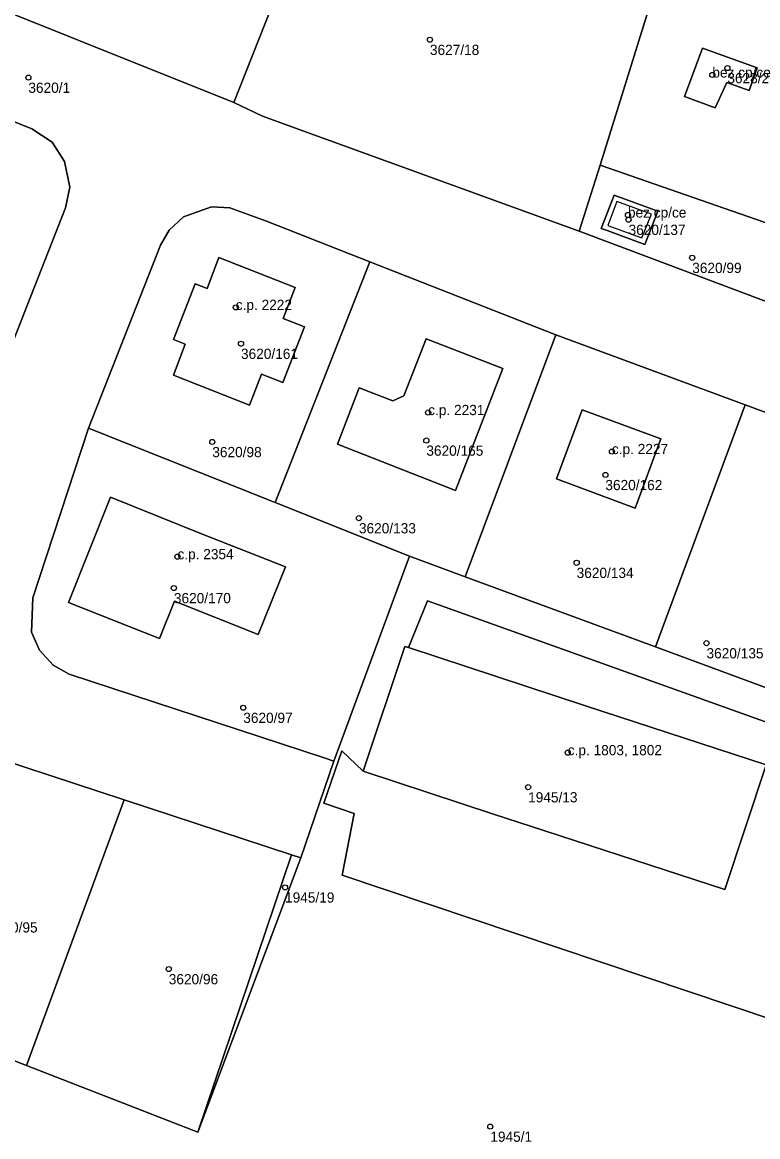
# Model space of a CAD drawing. Extents: x -878211 to -870363, y -1058464 to -1052522.
# Drawn here: x -874905.7 to -874833.8, y -1055376 to -1055266.9 of the extents above; entities that cross this region are included whole.
import ezdxf

# ---------------------------------------------------------------- set-up
doc = ezdxf.new("R2010")
doc.units = 0
for name, color, linetype in [('Vrstva 50', 7, 'Continuous'), ('Vrstva 51', 7, 'Continuous'), ('Vrstva 52', 7, 'Continuous')]:
    doc.layers.add(name, color=color, linetype=linetype)

msp = doc.modelspace()

# ---------------------------------------------------------------- linework, layer by layer
at = {"layer": 'Vrstva 50'}
for centre in [(-874865.83, -1055268.57994), (-874905.13, -1055272.28994), (-874838.19, -1055272.02994), (-874836.72, -1055271.34994), (-874846.45, -1055285.73994), (-874846.39, -1055286.19994), (-874840.16, -1055289.92994), (-874884.83, -1055294.78994), (-874884.32, -1055298.33994), (-874866, -1055305.07994), (-874887.13, -1055307.95994), (-874866.18, -1055307.81994), (-874848.02, -1055308.89994), (-874848.66, -1055311.18994), (-874872.78, -1055315.41994), (-874890.54, -1055319.18994), (-874851.47, -1055319.78994), (-874890.89, -1055322.25994), (-874838.76, -1055327.65994), (-874884.1, -1055333.97994), (-874852.34, -1055338.37994), (-874856.22, -1055341.75994), (-874880.01, -1055351.56994), (-874891.39, -1055359.56994), (-874859.92, -1055374.98994)]:
    msp.add_circle(centre, 0.25, dxfattribs=at)
at = {"layer": 'Vrstva 51'}
for points in [[(-874875.03, -1055249.79), (-874866.46, -1055229.06), (-874866.39, -1055228.77), (-874866.02, -1055227.9), (-874897.73, -1055217.2), (-874897.97, -1055218.16), (-874898.13, -1055218.41), (-874906.02, -1055239.9), (-874915.37, -1055262.54), (-874885.01, -1055274.71), (-874879.52, -1055260.75), (-874884.48, -1055258.7), (-874882.2, -1055253.17), (-874880.16, -1055248.24), (-874878.96, -1055248.73), (-874875.23, -1055250.25)], [(-874840.05, -1055250.88), (-874837.17, -1055241.2), (-874836.99, -1055240.61), (-874838.89, -1055239.93), (-874837.81, -1055237.29), (-874866.02, -1055227.9), (-874866.39, -1055228.77), (-874866.46, -1055229.06), (-874875.03, -1055249.79), (-874871.84, -1055251.14), (-874866.21, -1055253.5), (-874867.29, -1055256.12), (-874868.51, -1055259.07), (-874877.33, -1055255.41), (-874879.52, -1055260.75), (-874885.01, -1055274.71), (-874882.21, -1055276.07), (-874851.21, -1055287.33), (-874849.17, -1055280.86), (-874842.8, -1055260.37), (-874842.61, -1055259.59)], [(-874824.04, -1055259.13), (-874830.92, -1055258.1), (-874837.15, -1055257.16), (-874837.86, -1055261.18), (-874842.8, -1055260.37), (-874849.17, -1055280.86), (-874814.16, -1055293.02), (-874805.15, -1055265.08), (-874803.21, -1055265.37), (-874803.25, -1055267.2), (-874801, -1055259.25), (-874803.49, -1055259.92), (-874811.99, -1055260.22)], [(-874932.89, -1055266.22), (-874942.12, -1055289.55), (-874927.13, -1055295.61), (-874908.61, -1055303.09), (-874901.5, -1055285.04), (-874901.08, -1055283.01), (-874901.59, -1055280.49), (-874902.81, -1055278.62), (-874904.78, -1055277.3), (-874910.27, -1055275.13)], [(-874840.9, -1055274.15), (-874839.16, -1055269.4), (-874833.8, -1055271.34), (-874834.58, -1055273.55), (-874836.76, -1055272.76), (-874837.92, -1055275.25)], [(-874840.9, -1055274.15), (-874837.92, -1055275.25), (-874836.76, -1055272.76), (-874834.58, -1055273.55), (-874833.8, -1055271.34), (-874839.16, -1055269.4)], [(-874815.38, -1055300.79), (-874812.82, -1055293.49), (-874814.16, -1055293.02), (-874849.17, -1055280.86), (-874851.21, -1055287.33), (-874821.74, -1055298.41)], [(-874847.81, -1055283.79), (-874843.51, -1055285.36), (-874844.81, -1055288.63), (-874848.47, -1055287.27), (-874849.06, -1055287.05), (-874848.04, -1055284.38)], [(-874847.81, -1055283.79), (-874848.04, -1055284.38), (-874849.06, -1055287.05), (-874848.47, -1055287.27), (-874844.81, -1055288.63), (-874843.51, -1055285.36)], [(-874880.99, -1055313.89), (-874871.72, -1055290.31), (-874881.81, -1055286.35), (-874885.4, -1055285.04), (-874887.2, -1055284.94), (-874889.95, -1055285.92), (-874891.34, -1055287.21), (-874892.2, -1055288.7), (-874899.25, -1055306.6)], [(-874883.5, -1055304.36), (-874890.94, -1055301.41), (-874889.77, -1055298.38), (-874890.94, -1055297.93), (-874888.81, -1055292.47), (-874887.64, -1055292.92), (-874886.49, -1055289.91), (-874879.02, -1055292.83), (-874880.2, -1055295.86), (-874878.09, -1055296.69), (-874880.23, -1055302.15), (-874882.32, -1055301.33)], [(-874883.5, -1055304.36), (-874882.32, -1055301.33), (-874880.23, -1055302.15), (-874878.09, -1055296.69), (-874880.2, -1055295.86), (-874879.02, -1055292.83), (-874886.49, -1055289.91), (-874887.64, -1055292.92), (-874888.81, -1055292.47), (-874890.94, -1055297.93), (-874889.77, -1055298.38), (-874890.94, -1055301.41)], [(-874880.99, -1055313.89), (-874867.83, -1055319.14), (-874862.39, -1055321.15), (-874853.51, -1055297.47), (-874871.72, -1055290.31)], [(-874874.89, -1055308.19), (-874863.34, -1055312.7), (-874858.68, -1055300.76), (-874866.2, -1055297.85), (-874868.38, -1055303.46), (-874869.46, -1055303.93), (-874872.74, -1055302.65)], [(-874874.89, -1055308.19), (-874872.74, -1055302.65), (-874869.46, -1055303.93), (-874868.38, -1055303.46), (-874866.2, -1055297.85), (-874858.68, -1055300.76), (-874863.34, -1055312.7)], [(-874843.74, -1055328.02), (-874834.97, -1055304.33), (-874853.51, -1055297.47), (-874862.39, -1055321.15)], [(-874853.44, -1055311.58), (-874845.74, -1055314.43), (-874843.23, -1055307.67), (-874850.94, -1055304.82)], [(-874853.44, -1055311.58), (-874850.94, -1055304.82), (-874843.23, -1055307.67), (-874845.74, -1055314.43)], [(-874818.73, -1055310.34), (-874834.97, -1055304.33), (-874843.74, -1055328.02), (-874827.08, -1055334.17), (-874825.87, -1055334.6), (-874816.42, -1055311.2)], [(-874899.25, -1055306.6), (-874904.7, -1055323.22), (-874904.82, -1055326.58), (-874904.04, -1055328.35), (-874902.72, -1055329.8), (-874901.14, -1055330.7), (-874876.19, -1055338.89), (-874875.22, -1055339.21), (-874867.83, -1055319.14), (-874880.99, -1055313.89)], [(-874890.82, -1055323.54), (-874882.65, -1055326.82), (-874879.98, -1055320.2), (-874888.18, -1055316.94), (-874897.09, -1055313.36), (-874901.2, -1055323.68), (-874892.29, -1055327.21)], [(-874890.82, -1055323.54), (-874892.29, -1055327.21), (-874901.2, -1055323.68), (-874897.09, -1055313.36), (-874888.18, -1055316.94), (-874879.98, -1055320.2), (-874882.65, -1055326.82)], [(-874867.93, -1055328.07), (-874868.28, -1055328), (-874872.37, -1055340.18), (-874859.61, -1055344.39), (-874858.4, -1055344.79), (-874854.6, -1055346.03), (-874836.96, -1055351.79), (-874832.91, -1055339.56), (-874850.6, -1055333.78)], [(-874895.75, -1055343), (-874912.86, -1055337.39), (-874922.07, -1055362.47), (-874905.3, -1055369)], [(-874895.75, -1055343), (-874905.3, -1055369), (-874888.56, -1055375.52), (-874879.39, -1055348.37)], [(-874888.56, -1055375.52), (-874878.48, -1055348.67), (-874879.39, -1055348.37)]]:
    msp.add_lwpolyline(points, close=True, dxfattribs=at)
for points in [[(-874821.74, -1055298.41), (-874851.21, -1055287.33), (-874882.21, -1055276.07), (-874885.01, -1055274.71), (-874915.37, -1055262.54)], [(-874910.27, -1055275.13), (-874904.78, -1055277.3), (-874902.81, -1055278.62), (-874901.59, -1055280.49), (-874901.08, -1055283.01), (-874901.5, -1055285.04), (-874908.61, -1055303.09)], [(-874912.86, -1055337.39), (-874895.75, -1055343), (-874879.39, -1055348.37), (-874878.48, -1055348.67), (-874875.22, -1055339.21), (-874876.19, -1055338.89), (-874901.14, -1055330.7), (-874902.72, -1055329.8), (-874904.04, -1055328.35), (-874904.82, -1055326.58), (-874904.7, -1055323.22), (-874899.25, -1055306.6), (-874892.2, -1055288.7), (-874891.34, -1055287.21), (-874889.95, -1055285.92), (-874887.2, -1055284.94), (-874885.4, -1055285.04), (-874881.81, -1055286.35), (-874871.72, -1055290.31), (-874853.51, -1055297.47), (-874834.97, -1055304.33), (-874818.73, -1055310.34)], [(-874867.83, -1055319.14), (-874875.22, -1055339.21), (-874878.48, -1055348.67), (-874888.56, -1055375.52), (-874905.3, -1055369), (-874922.07, -1055362.47), (-874938.85, -1055355.93), (-874956.16, -1055349.19), (-874960.49, -1055347.45), (-874961.85, -1055351.5), (-874964.28, -1055357.45), (-874969.65, -1055370.55), (-874975.15, -1055384.04)], [(-874709.16, -1055374.3), (-874727.94, -1055371.7), (-874748.67, -1055368.17), (-874733.41, -1055367.7), (-874736.69, -1055366.65), (-874739.95, -1055365.6), (-874752.81, -1055360.94), (-874763.06, -1055357.23), (-874773.39, -1055353.49), (-874782.55, -1055350.17), (-874790.75, -1055347.15), (-874800.92, -1055343.52), (-874806.57, -1055341.5), (-874812.31, -1055339.45), (-874822.11, -1055335.95), (-874825.87, -1055334.6), (-874827.08, -1055334.17), (-874843.74, -1055328.02), (-874862.39, -1055321.15), (-874867.83, -1055319.14)], [(-874827.81, -1055366.03), (-874874.41, -1055350.36), (-874873.25, -1055344.32), (-874876.2, -1055343.31), (-874874.44, -1055338.19), (-874872.37, -1055340.18), (-874868.28, -1055328), (-874867.93, -1055328.07), (-874866.08, -1055323.52), (-874830.43, -1055336.28)], [(-874830.43, -1055336.28), (-874866.08, -1055323.52), (-874867.93, -1055328.07), (-874850.6, -1055333.78), (-874832.91, -1055339.56), (-874836.96, -1055351.79), (-874854.6, -1055346.03), (-874858.4, -1055344.79), (-874859.61, -1055344.39), (-874872.37, -1055340.18), (-874874.44, -1055338.19), (-874876.2, -1055343.31), (-874873.25, -1055344.32), (-874874.41, -1055350.36), (-874827.81, -1055366.03)]]:
    msp.add_lwpolyline(points, dxfattribs=at)
at = {"layer": 'Vrstva 52'}
for points in [[(-874837.92, -1055275.25), (-874836.76, -1055272.76), (-874834.58, -1055273.55), (-874833.8, -1055271.34), (-874839.16, -1055269.4), (-874840.9, -1055274.15)], [(-874847.55, -1055284.41), (-874848.41, -1055286.76), (-874845.09, -1055287.99), (-874844.16, -1055285.65)], [(-874890.94, -1055301.41), (-874883.5, -1055304.36), (-874882.32, -1055301.33), (-874880.23, -1055302.15), (-874878.09, -1055296.69), (-874880.2, -1055295.86), (-874879.02, -1055292.83), (-874886.49, -1055289.91), (-874887.64, -1055292.92), (-874888.81, -1055292.47), (-874890.94, -1055297.93), (-874889.77, -1055298.38)], [(-874874.89, -1055308.19), (-874863.34, -1055312.7), (-874858.68, -1055300.76), (-874866.2, -1055297.85), (-874868.38, -1055303.46), (-874869.46, -1055303.93), (-874872.74, -1055302.65)], [(-874850.94, -1055304.82), (-874853.44, -1055311.58), (-874845.74, -1055314.43), (-874843.23, -1055307.67)], [(-874901.2, -1055323.68), (-874892.29, -1055327.21), (-874890.82, -1055323.54), (-874882.65, -1055326.82), (-874879.98, -1055320.2), (-874888.18, -1055316.94), (-874897.09, -1055313.36)], [(-874868.28, -1055328), (-874872.37, -1055340.18), (-874859.61, -1055344.39), (-874858.4, -1055344.79), (-874854.6, -1055346.03), (-874836.96, -1055351.79), (-874832.91, -1055339.56), (-874850.6, -1055333.78), (-874867.93, -1055328.07)]]:
    msp.add_lwpolyline(points, close=True, dxfattribs=at)

# ---------------------------------------------------------------- texts
at = {"layer": 'Vrstva 50'}
for s, p in [('3627/18', (-874865.83, -1055270.069)), ('bez cp/ce', (-874838.19, -1055272.28)), ('3628/2', (-874836.72, -1055272.839)), ('3620/1', (-874905.13, -1055273.779)), ('bez cp/ce', (-874846.45, -1055285.99)), ('3620/137', (-874846.39, -1055287.689)), ('3620/99', (-874840.16, -1055291.419)), ('c.p. 2222', (-874884.83, -1055295.04)), ('3620/161', (-874884.32, -1055299.829)), ('c.p. 2231', (-874866, -1055305.33)), ('c.p. 2227', (-874848.02, -1055309.149)), ('3620/98', (-874887.13, -1055309.449)), ('3620/165', (-874866.18, -1055309.309)), ('3620/162', (-874848.66, -1055312.679)), ('3620/133', (-874872.78, -1055316.909)), ('c.p. 2354', (-874890.54, -1055319.44)), ('3620/134', (-874851.47, -1055321.279)), ('3620/170', (-874890.89, -1055323.749)), ('3620/135', (-874838.76, -1055329.149)), ('3620/97', (-874884.1, -1055335.469)), ('c.p. 1803, 1802', (-874852.34, -1055338.629)), ('1945/13', (-874856.22, -1055343.249)), ('1945/19', (-874880.01, -1055353.059)), ('3620/95', (-874909.06, -1055355.989)), ('3620/96', (-874891.39, -1055361.059)), ('1945/1', (-874859.92, -1055376.479))]:
    msp.add_text(s, height=0.999996, dxfattribs=at).set_placement(p)

doc.saveas('drawing.dxf')
